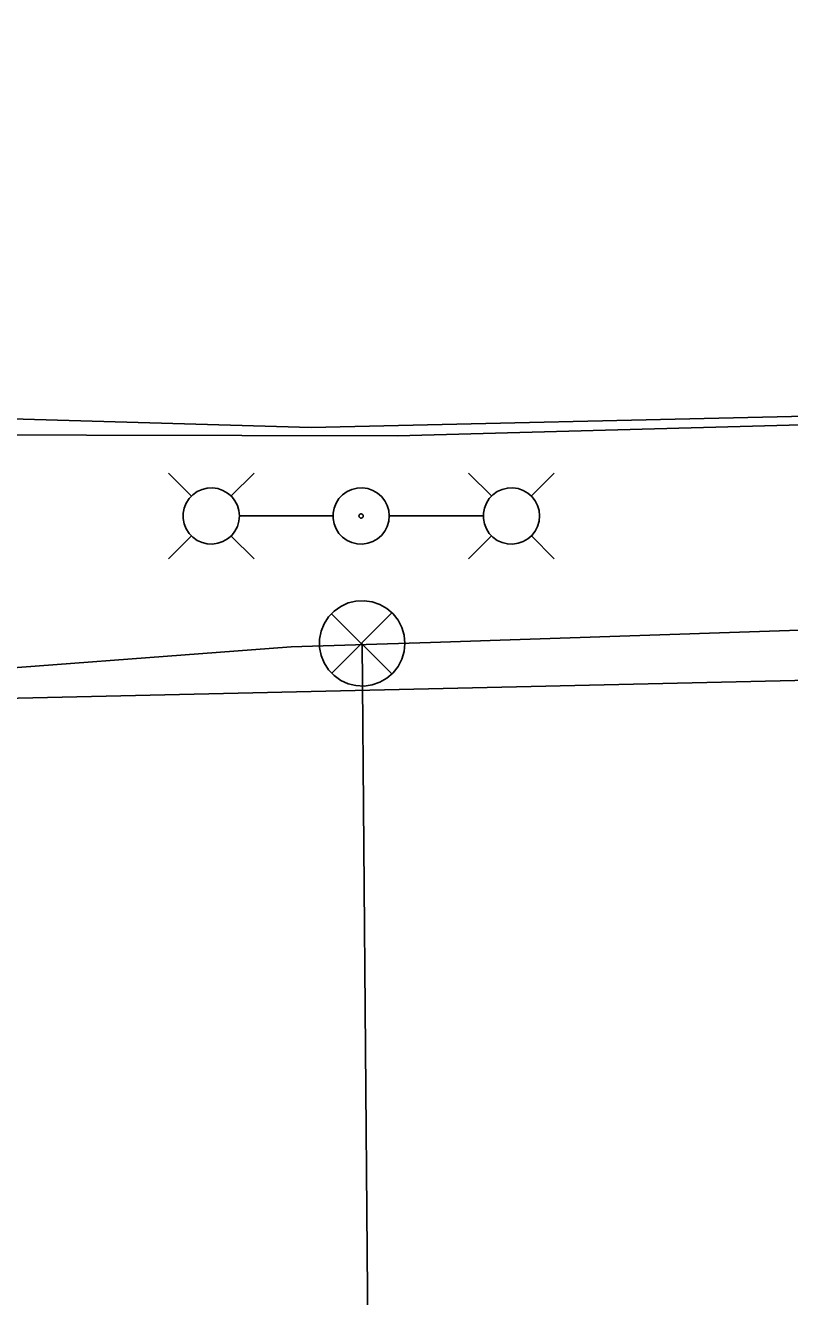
# Model space of a CAD drawing. Extents: x 600849 to 606371, y 330010 to 403088.
# Drawn here: x 601762.6 to 601821.6, y 402087.3 to 402185.5 of the extents above; entities that cross this region are included whole.
import ezdxf

# ---------------------------------------------------------------- set-up
doc = ezdxf.new("R2010")
doc.units = 0
for name, color, linetype in [('E_LTG', 7, 'Continuous'), ('E_SIG', 7, 'Continuous'), ('E_UTL_E_UG', 7, 'Continuous'), ('E_UTL_TV_UG', 7, 'Continuous')]:
    doc.layers.add(name, color=color, linetype=linetype)

msp = doc.modelspace()

# ---------------------------------------------------------------- linework, layer by layer
at = {"layer": 'E_LTG'}
for points in [[(601775.394, 402149.087), (601773.618, 402150.865)], [(601778.441, 402149.087), (601780.219, 402150.865)], [(601798.566, 402149.09), (601796.788, 402150.865)], [(601801.613, 402149.09), (601803.389, 402150.865)], [(601779.095, 402147.565), (601779.055, 402147.977), (601778.939, 402148.374), (601778.749, 402148.741), (601778.494, 402149.066), (601778.181, 402149.337), (601777.823, 402149.544), (601777.432, 402149.679), (601777.023, 402149.738), (601776.609, 402149.718), (601776.208, 402149.621), (601775.831, 402149.449), (601775.494, 402149.209), (601775.209, 402148.91), (601774.985, 402148.562), (601774.832, 402148.178), (601774.753, 402147.772), (601774.753, 402147.358), (601774.832, 402146.952), (601774.985, 402146.568), (601775.209, 402146.22), (601775.494, 402145.921), (601775.831, 402145.681), (601776.208, 402145.509), (601776.609, 402145.412), (601777.023, 402145.392), (601777.432, 402145.451), (601777.823, 402145.586), (601778.181, 402145.793), (601778.494, 402146.064), (601778.749, 402146.389), (601778.939, 402146.756), (601779.055, 402147.153), (601779.095, 402147.565)], [(601790.66, 402147.565), (601790.621, 402147.976), (601790.504, 402148.373), (601790.315, 402148.741), (601790.059, 402149.066), (601789.747, 402149.337), (601789.388, 402149.544), (601788.998, 402149.679), (601788.588, 402149.738), (601788.175, 402149.718), (601787.773, 402149.621), (601787.397, 402149.449), (601787.06, 402149.209), (601786.775, 402148.91), (601786.551, 402148.562), (601786.397, 402148.178), (601786.319, 402147.772), (601786.319, 402147.358), (601786.397, 402146.952), (601786.551, 402146.568), (601786.775, 402146.22), (601787.06, 402145.921), (601787.397, 402145.681), (601787.773, 402145.509), (601788.175, 402145.411), (601788.588, 402145.392), (601788.998, 402145.451), (601789.388, 402145.586), (601789.747, 402145.793), (601790.059, 402146.063), (601790.315, 402146.389), (601790.504, 402146.756), (601790.621, 402147.153), (601790.66, 402147.565)], [(601802.263, 402147.565), (601802.224, 402147.976), (601802.107, 402148.373), (601801.918, 402148.741), (601801.662, 402149.066), (601801.349, 402149.337), (601800.991, 402149.544), (601800.6, 402149.679), (601800.191, 402149.738), (601799.778, 402149.718), (601799.376, 402149.621), (601799, 402149.449), (601798.663, 402149.209), (601798.377, 402148.91), (601798.154, 402148.562), (601798, 402148.178), (601797.922, 402147.772), (601797.922, 402147.358), (601798, 402146.952), (601798.154, 402146.568), (601798.377, 402146.22), (601798.663, 402145.921), (601799, 402145.681), (601799.376, 402145.509), (601799.778, 402145.411), (601800.191, 402145.392), (601800.6, 402145.451), (601800.991, 402145.586), (601801.349, 402145.793), (601801.662, 402146.063), (601801.918, 402146.389), (601802.107, 402146.756), (601802.224, 402147.153), (601802.263, 402147.565)], [(601779.131, 402147.565), (601786.309, 402147.565)], [(601788.651, 402147.565), (601788.648, 402147.596), (601788.639, 402147.627), (601788.625, 402147.655), (601788.605, 402147.68), (601788.581, 402147.7), (601788.554, 402147.716), (601788.524, 402147.726), (601788.493, 402147.731), (601788.461, 402147.729), (601788.43, 402147.722), (601788.401, 402147.709), (601788.376, 402147.69), (601788.354, 402147.668), (601788.337, 402147.641), (601788.325, 402147.612), (601788.319, 402147.581), (601788.319, 402147.549), (601788.325, 402147.518), (601788.337, 402147.488), (601788.354, 402147.462), (601788.376, 402147.439), (601788.401, 402147.421), (601788.43, 402147.407), (601788.461, 402147.4), (601788.493, 402147.399), (601788.524, 402147.403), (601788.554, 402147.413), (601788.581, 402147.429), (601788.605, 402147.45), (601788.625, 402147.475), (601788.639, 402147.503), (601788.648, 402147.533), (601788.651, 402147.565)], [(601797.875, 402147.565), (601790.697, 402147.565)], [(601775.394, 402146.04), (601773.618, 402144.265)], [(601778.441, 402146.04), (601780.219, 402144.265)], [(601798.566, 402146.043), (601796.788, 402144.265)], [(601801.613, 402146.043), (601803.389, 402144.265)]]:
    msp.add_lwpolyline(points, dxfattribs=at)
at = {"layer": 'E_SIG'}
for points in [[(601791.859, 402137.723), (601791.8, 402138.347), (601791.623, 402138.949), (601791.336, 402139.507), (601790.948, 402140), (601790.474, 402140.411), (601789.93, 402140.725), (601789.337, 402140.93), (601788.716, 402141.019), (601788.09, 402140.989), (601787.48, 402140.841), (601786.909, 402140.581), (601786.398, 402140.217), (601785.965, 402139.763), (601785.626, 402139.235), (601785.393, 402138.653), (601785.274, 402138.037), (601785.274, 402137.409), (601785.393, 402136.793), (601785.626, 402136.211), (601785.965, 402135.683), (601786.398, 402135.229), (601786.909, 402134.865), (601787.48, 402134.604), (601788.09, 402134.457), (601788.716, 402134.427), (601789.337, 402134.516), (601789.93, 402134.721), (601790.474, 402135.035), (601790.948, 402135.446), (601791.336, 402135.939), (601791.623, 402136.496), (601791.8, 402137.098), (601791.859, 402137.723)], [(601790.821, 402140.058), (601786.212, 402135.4)], [(601786.212, 402140.01), (601790.864, 402135.357)]]:
    msp.add_lwpolyline(points, dxfattribs=at)
at = {"layer": 'E_UTL_E_UG'}
for points in [[(601695.659, 402184.19), (601703.392, 402178.467), (601714.582, 402169.141), (601724.935, 402159.473), (601734.311, 402155.327), (601743.518, 402155.031), (601755.25, 402153.823), (601791.291, 402153.763), (601847.037, 402155.284), (601855.729, 402155.231), (601870.223, 402155.215), (601878.928, 402157.805), (601888.489, 402163.801), (601899.414, 402173.55), (601908.245, 402179.434), (601914.829, 402182.291), (601935.472, 402184.875), (601973.987, 402188.126), (602009.199, 402189.814)], [(601753.744, 402135.228), (601783.078, 402137.467), (601793.834, 402137.792), (601826.928, 402138.903), (601845.967, 402139.756), (601853.879, 402140.954), (601861.716, 402146.023), (601872.024, 402160.096), (601887.038, 402174.71)], [(601814.885, 401745.246), (601815.02, 401754.971), (601814.275, 401761.626), (601812.677, 401778.237), (601809.593, 401814.459), (601805.102, 401865.876), (601803.791, 401891.447), (601801.271, 401903.194), (601796.909, 401908.927), (601794.596, 401910.854), (601793.91, 401911.48), (601794.173, 401918.211), (601794.077, 401933.386), (601793.724, 401955.388), (601791.561, 402008.499), (601789.979, 402044.404), (601789.169, 402058.564), (601789.199, 402059.43), (601788.559, 402137.723)]]:
    msp.add_lwpolyline(points, dxfattribs=at)
at = {"layer": 'E_UTL_TV_UG'}
for points in [[(601739.785, 402154.729), (601753.465, 402155.3), (601784.627, 402154.396), (601861.049, 402156.146), (601882.472, 402156.294), (601888.125, 402155.41)], [(601739.785, 402154.729), (601749.55, 402133.195), (601877.374, 402136.11)]]:
    msp.add_lwpolyline(points, dxfattribs=at)

doc.saveas('drawing.dxf')
